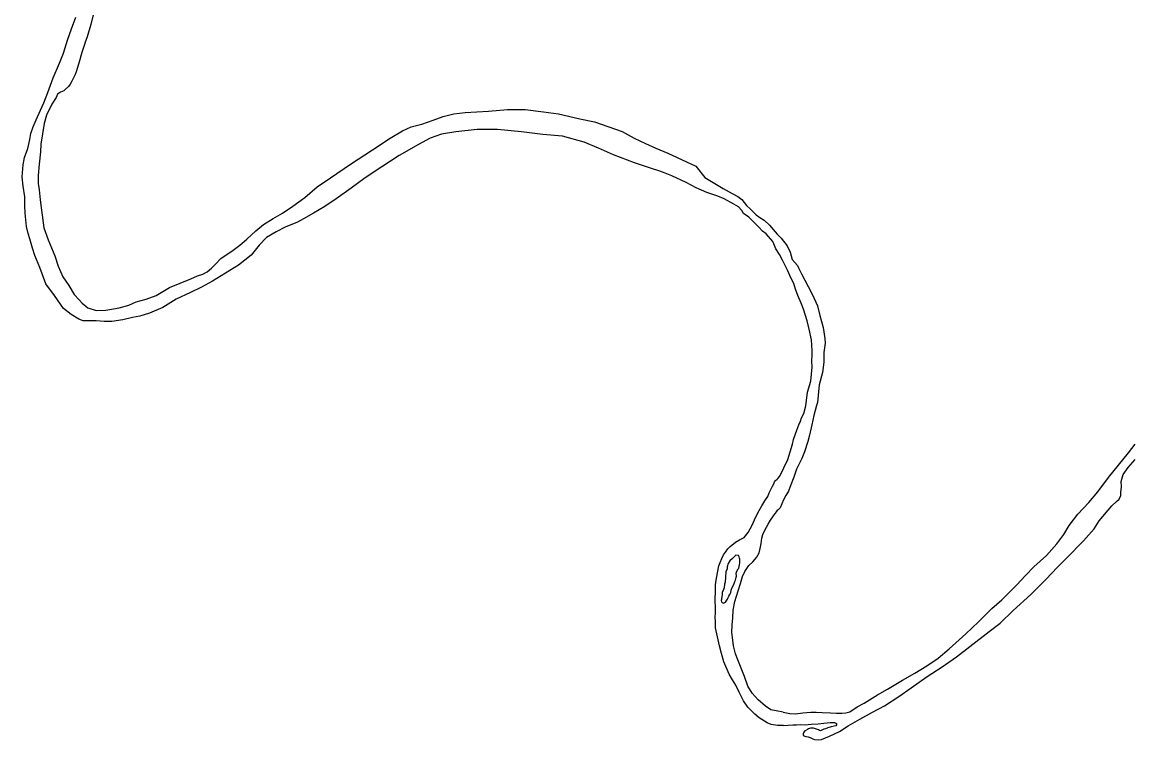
# Model space of a CAD drawing. Extents: x -939622 to -934245, y 1383184 to 1385301.
# Drawn here: x -934925.5 to -934909.14, y 1384158.74 to 1384169.31 of the extents above; entities that cross this region are included whole.
import ezdxf

# ---------------------------------------------------------------- set-up
doc = ezdxf.new("R2010")
doc.units = 0
doc.layers.add('Level 9', color=7, linetype='Continuous')

msp = doc.modelspace()

# ---------------------------------------------------------------- linework, layer by layer
at = {"layer": 'Level 9'}
for points in [[(-934914.433, 1384166.079), (-934914.533, 1384166.192), (-934914.585, 1384166.227), (-934914.64, 1384166.287), (-934914.706, 1384166.355), (-934914.788, 1384166.435), (-934914.864, 1384166.488), (-934914.891, 1384166.535), (-934914.94, 1384166.586), (-934915.006, 1384166.627), (-934915.151, 1384166.703), (-934915.242, 1384166.743), (-934915.404, 1384166.801), (-934915.561, 1384166.868), (-934915.711, 1384166.944), (-934915.919, 1384167.043), (-934916.019, 1384167.084), (-934916.097, 1384167.113), (-934916.235, 1384167.156), (-934916.47, 1384167.237), (-934916.78, 1384167.355), (-934917.003, 1384167.454), (-934917.211, 1384167.542), (-934917.532, 1384167.627), (-934917.823, 1384167.653), (-934918.138, 1384167.691), (-934918.489, 1384167.725), (-934918.788, 1384167.727), (-934919.105, 1384167.692), (-934919.314, 1384167.657), (-934919.481, 1384167.6), (-934919.654, 1384167.508), (-934919.942, 1384167.342), (-934920.197, 1384167.176), (-934920.441, 1384167.017), (-934920.648, 1384166.864), (-934920.868, 1384166.705), (-934921.037, 1384166.594), (-934921.203, 1384166.496), (-934921.352, 1384166.413), (-934921.438, 1384166.361), (-934921.62, 1384166.289), (-934921.751, 1384166.221), (-934921.893, 1384166.138), (-934922.002, 1384166.023), (-934922.123, 1384165.874), (-934922.307, 1384165.727), (-934922.497, 1384165.608), (-934922.693, 1384165.494), (-934922.854, 1384165.402), (-934923.014, 1384165.324), (-934923.225, 1384165.225), (-934923.425, 1384165.106), (-934923.621, 1384165.022), (-934923.764, 1384164.978), (-934923.869, 1384164.955), (-934924.012, 1384164.923), (-934924.176, 1384164.9), (-934924.287, 1384164.898), (-934924.407, 1384164.909), (-934924.596, 1384164.909), (-934924.662, 1384164.935), (-934924.774, 1384165.003), (-934924.889, 1384165.088), (-934925.02, 1384165.279), (-934925.145, 1384165.451), (-934925.238, 1384165.696), (-934925.309, 1384165.872), (-934925.344, 1384165.979), (-934925.384, 1384166.114), (-934925.409, 1384166.195), (-934925.432, 1384166.299), (-934925.452, 1384166.494), (-934925.457, 1384166.602), (-934925.456, 1384166.734), (-934925.479, 1384166.893), (-934925.496, 1384167.031), (-934925.483, 1384167.205), (-934925.463, 1384167.316), (-934925.411, 1384167.449), (-934925.383, 1384167.582), (-934925.366, 1384167.669), (-934925.335, 1384167.765), (-934925.288, 1384167.868), (-934925.227, 1384168.01), (-934925.178, 1384168.119), (-934925.117, 1384168.273), (-934925.039, 1384168.49), (-934924.946, 1384168.704), (-934924.885, 1384168.852), (-934924.828, 1384169.045), (-934924.767, 1384169.211), (-934924.704, 1384169.38)], [(-934924.447, 1384169.437), (-934924.486, 1384169.272), (-934924.538, 1384169.094), (-934924.573, 1384169), (-934924.573, 1384168.994), (-934924.619, 1384168.859), (-934924.659, 1384168.702), (-934924.702, 1384168.578), (-934924.716, 1384168.536), (-934924.763, 1384168.44), (-934924.789, 1384168.394), (-934924.813, 1384168.361), (-934924.86, 1384168.318), (-934924.884, 1384168.297), (-934924.931, 1384168.275), (-934924.973, 1384168.248), (-934924.993, 1384168.196), (-934925.061, 1384168.099), (-934925.139, 1384167.939), (-934925.171, 1384167.816), (-934925.22, 1384167.509), (-934925.225, 1384167.398), (-934925.243, 1384167.214), (-934925.259, 1384167.049), (-934925.258, 1384166.932), (-934925.244, 1384166.836), (-934925.233, 1384166.689), (-934925.213, 1384166.539), (-934925.177, 1384166.276), (-934925.115, 1384166.1), (-934925.016, 1384165.867), (-934924.966, 1384165.714), (-934924.895, 1384165.556), (-934924.809, 1384165.429), (-934924.73, 1384165.298), (-934924.657, 1384165.218), (-934924.614, 1384165.167), (-934924.526, 1384165.099), (-934924.403, 1384165.059), (-934924.262, 1384165.067), (-934924.068, 1384165.1), (-934923.925, 1384165.141), (-934923.815, 1384165.19), (-934923.669, 1384165.228), (-934923.523, 1384165.281), (-934923.324, 1384165.401), (-934923.011, 1384165.525), (-934922.91, 1384165.569), (-934922.835, 1384165.594), (-934922.77, 1384165.631), (-934922.705, 1384165.686), (-934922.64, 1384165.747), (-934922.566, 1384165.826)], [(-934922.566, 1384165.826), (-934922.447, 1384165.911), (-934922.406, 1384165.936), (-934922.287, 1384166.025), (-934922.186, 1384166.11), (-934922.05, 1384166.235), (-934921.941, 1384166.327), (-934921.795, 1384166.416), (-934921.658, 1384166.493), (-934921.507, 1384166.597), (-934921.332, 1384166.725), (-934921.149, 1384166.884), (-934920.953, 1384167.016), (-934920.656, 1384167.218), (-934920.332, 1384167.429), (-934920.074, 1384167.598), (-934919.89, 1384167.706), (-934919.765, 1384167.767), (-934919.607, 1384167.806), (-934919.44, 1384167.865), (-934919.291, 1384167.918), (-934919.133, 1384167.959), (-934918.968, 1384167.979), (-934918.621, 1384167.999), (-934918.343, 1384168.021), (-934918.085, 1384168.022), (-934917.813, 1384167.986), (-934917.591, 1384167.956), (-934917.275, 1384167.886), (-934917.059, 1384167.841), (-934916.653, 1384167.696), (-934916.475, 1384167.6), (-934916.309, 1384167.521), (-934916.155, 1384167.451), (-934915.981, 1384167.378), (-934915.568, 1384167.186), (-934915.437, 1384167.02), (-934915.165, 1384166.859), (-934915.032, 1384166.782), (-934914.951, 1384166.741), (-934914.891, 1384166.694), (-934914.821, 1384166.608), (-934914.766, 1384166.558), (-934914.678, 1384166.472), (-934914.624, 1384166.431), (-934914.56, 1384166.393), (-934914.481, 1384166.316)], [(-934914.481, 1384166.316), (-934914.37, 1384166.185), (-934914.309, 1384166.126), (-934914.223, 1384166.011), (-934914.179, 1384165.918), (-934914.147, 1384165.814), (-934914.07, 1384165.722), (-934914.048, 1384165.68), (-934914.008, 1384165.6), (-934913.961, 1384165.508), (-934913.911, 1384165.412), (-934913.846, 1384165.29), (-934913.777, 1384165.129), (-934913.741, 1384164.989), (-934913.69, 1384164.809), (-934913.666, 1384164.647), (-934913.664, 1384164.578), (-934913.68, 1384164.44), (-934913.683, 1384164.298), (-934913.701, 1384164.148), (-934913.748, 1384163.963), (-934913.774, 1384163.707), (-934913.788, 1384163.659), (-934913.827, 1384163.514), (-934913.86, 1384163.375), (-934913.893, 1384163.224), (-934913.918, 1384163.131), (-934913.966, 1384162.979), (-934914.007, 1384162.882), (-934914.082, 1384162.725), (-934914.124, 1384162.607), (-934914.176, 1384162.467), (-934914.204, 1384162.398), (-934914.239, 1384162.334), (-934914.277, 1384162.27), (-934914.327, 1384162.155)], [(-934914.331, 1384162.618), (-934914.21, 1384162.866), (-934914.143, 1384163.09), (-934914.126, 1384163.16), (-934914.097, 1384163.241), (-934914.078, 1384163.299), (-934914.049, 1384163.375), (-934914.026, 1384163.429), (-934914.009, 1384163.478), (-934913.977, 1384163.541), (-934913.946, 1384163.656), (-934913.923, 1384163.855), (-934913.873, 1384164.021), (-934913.855, 1384164.226), (-934913.86, 1384164.316), (-934913.853, 1384164.412), (-934913.854, 1384164.472), (-934913.863, 1384164.629), (-934913.896, 1384164.787), (-934913.929, 1384164.91), (-934913.983, 1384165.08), (-934914.017, 1384165.167), (-934914.065, 1384165.283), (-934914.099, 1384165.373), (-934914.125, 1384165.456), (-934914.163, 1384165.534), (-934914.219, 1384165.656), (-934914.291, 1384165.802), (-934914.334, 1384165.885), (-934914.387, 1384165.971), (-934914.409, 1384166.016), (-934914.433, 1384166.079)], [(-934914.28, 1384159.145), (-934914.18, 1384159.125), (-934914.099, 1384159.117), (-934913.992, 1384159.134), (-934913.875, 1384159.142), (-934913.794, 1384159.141), (-934913.707, 1384159.14), (-934913.584, 1384159.133), (-934913.497, 1384159.129), (-934913.416, 1384159.127), (-934913.359, 1384159.131), (-934913.296, 1384159.147), (-934913.192, 1384159.222), (-934913.089, 1384159.275), (-934912.89, 1384159.399), (-934912.742, 1384159.483), (-934912.522, 1384159.616), (-934912.338, 1384159.719), (-934912.163, 1384159.827), (-934911.998, 1384159.936), (-934911.835, 1384160.077), (-934911.588, 1384160.298), (-934911.402, 1384160.476), (-934911.205, 1384160.672), (-934911.06, 1384160.798), (-934910.84, 1384161.016), (-934910.71, 1384161.157), (-934910.584, 1384161.285), (-934910.401, 1384161.451), (-934910.248, 1384161.623), (-934910.146, 1384161.76), (-934910.068, 1384161.894), (-934909.939, 1384162.058), (-934909.774, 1384162.233), (-934909.642, 1384162.389), (-934909.487, 1384162.602), (-934909.191, 1384162.965), (-934909.095, 1384163.091)], [(-934914.275, 1384158.947), (-934914.138, 1384158.957), (-934914.084, 1384158.958), (-934914.021, 1384158.959), (-934913.952, 1384158.958), (-934913.91, 1384158.961), (-934913.868, 1384158.968), (-934913.767, 1384158.973), (-934913.683, 1384158.981), (-934913.632, 1384158.988), (-934913.587, 1384158.989), (-934913.551, 1384158.992), (-934913.524, 1384158.99), (-934913.497, 1384158.975), (-934913.493, 1384158.954), (-934913.505, 1384158.942), (-934913.529, 1384158.936), (-934913.571, 1384158.926), (-934913.621, 1384158.91), (-934913.657, 1384158.897), (-934913.681, 1384158.891), (-934913.729, 1384158.869), (-934913.744, 1384158.874), (-934913.762, 1384158.883), (-934913.834, 1384158.906), (-934913.879, 1384158.905), (-934913.906, 1384158.895), (-934913.921, 1384158.889), (-934913.956, 1384158.867), (-934913.962, 1384158.867), (-934913.971, 1384158.855), (-934913.98, 1384158.84), (-934913.986, 1384158.822), (-934913.985, 1384158.801), (-934913.946, 1384158.783), (-934913.91, 1384158.778), (-934913.883, 1384158.77), (-934913.843, 1384158.749), (-934913.819, 1384158.741), (-934913.759, 1384158.736), (-934913.717, 1384158.74), (-934913.598, 1384158.79), (-934913.452, 1384158.859), (-934913.325, 1384158.94), (-934913.153, 1384159.042), (-934912.966, 1384159.145), (-934912.785, 1384159.238), (-934912.578, 1384159.375), (-934912.394, 1384159.501), (-934912.157, 1384159.668), (-934911.935, 1384159.811), (-934911.725, 1384159.959), (-934911.53, 1384160.11), (-934911.246, 1384160.329), (-934911.084, 1384160.455), (-934910.892, 1384160.642), (-934910.633, 1384160.876), (-934910.409, 1384161.096), (-934910.239, 1384161.277), (-934910.098, 1384161.418), (-934909.853, 1384161.666), (-934909.695, 1384161.844), (-934909.625, 1384161.962), (-934909.437, 1384162.182), (-934909.367, 1384162.247), (-934909.331, 1384162.283), (-934909.305, 1384162.335), (-934909.303, 1384162.377), (-934909.296, 1384162.461), (-934909.297, 1384162.54), (-934909.269, 1384162.645), (-934909.196, 1384162.746), (-934909.094, 1384162.865)], [(-934914.275, 1384158.947), (-934914.362, 1384158.946), (-934914.455, 1384158.963), (-934914.515, 1384158.986), (-934914.633, 1384159.059), (-934914.699, 1384159.112), (-934914.802, 1384159.216), (-934914.863, 1384159.308), (-934914.931, 1384159.436), (-934914.98, 1384159.541), (-934915.029, 1384159.621), (-934915.075, 1384159.702), (-934915.156, 1384159.884), (-934915.187, 1384160.006), (-934915.219, 1384160.12), (-934915.25, 1384160.251), (-934915.276, 1384160.383), (-934915.277, 1384160.482), (-934915.281, 1384160.539), (-934915.279, 1384160.605), (-934915.28, 1384160.692), (-934915.281, 1384160.779), (-934915.282, 1384160.806), (-934915.28, 1384160.923), (-934915.279, 1384161.019), (-934915.268, 1384161.086), (-934915.248, 1384161.197), (-934915.229, 1384161.299), (-934915.211, 1384161.35), (-934915.185, 1384161.408), (-934915.162, 1384161.462), (-934915.132, 1384161.502), (-934915.097, 1384161.547), (-934915.062, 1384161.584), (-934914.985, 1384161.648), (-934914.925, 1384161.682), (-934914.857, 1384161.718), (-934914.795, 1384161.791), (-934914.739, 1384161.897), (-934914.681, 1384162.021), (-934914.632, 1384162.112), (-934914.594, 1384162.184), (-934914.553, 1384162.254), (-934914.509, 1384162.321), (-934914.485, 1384162.375), (-934914.462, 1384162.423), (-934914.439, 1384162.472), (-934914.418, 1384162.505), (-934914.407, 1384162.538), (-934914.392, 1384162.556), (-934914.371, 1384162.575), (-934914.358, 1384162.584)], [(-934914.358, 1384162.584), (-934914.331, 1384162.618)], [(-934914.28, 1384159.145), (-934914.382, 1384159.162), (-934914.463, 1384159.176), (-934914.542, 1384159.232), (-934914.651, 1384159.326), (-934914.736, 1384159.424), (-934914.8, 1384159.525), (-934914.85, 1384159.666), (-934914.891, 1384159.767), (-934914.921, 1384159.839), (-934914.949, 1384159.916), (-934914.981, 1384160), (-934915.012, 1384160.12), (-934915.029, 1384160.242), (-934915.036, 1384160.317), (-934915.031, 1384160.428), (-934915.021, 1384160.531), (-934915.019, 1384160.645), (-934914.991, 1384160.774), (-934914.968, 1384160.85), (-934914.945, 1384160.931), (-934914.911, 1384161.039), (-934914.879, 1384161.142), (-934914.844, 1384161.217), (-934914.785, 1384161.302), (-934914.729, 1384161.36), (-934914.673, 1384161.421), (-934914.635, 1384161.49), (-934914.618, 1384161.554), (-934914.604, 1384161.629), (-934914.596, 1384161.704), (-934914.579, 1384161.761), (-934914.55, 1384161.822), (-934914.5, 1384161.915), (-934914.465, 1384161.973), (-934914.424, 1384162.037), (-934914.38, 1384162.094), (-934914.359, 1384162.122), (-934914.35, 1384162.131), (-934914.327, 1384162.155)], [(-934914.972, 1384161.189), (-934914.964, 1384161.222), (-934914.943, 1384161.255), (-934914.935, 1384161.264), (-934914.923, 1384161.312), (-934914.918, 1384161.342), (-934914.918, 1384161.378), (-934914.918, 1384161.399), (-934914.922, 1384161.411), (-934914.931, 1384161.432), (-934914.94, 1384161.45), (-934914.943, 1384161.453), (-934914.946, 1384161.453), (-934914.976, 1384161.456), (-934914.994, 1384161.443), (-934915.029, 1384161.407), (-934915.065, 1384161.37), (-934915.091, 1384161.331), (-934915.106, 1384161.286), (-934915.108, 1384161.253), (-934915.125, 1384161.208)], [(-934915.125, 1384161.208), (-934915.135, 1384161.06), (-934915.144, 1384161.03), (-934915.152, 1384160.976), (-934915.161, 1384160.949), (-934915.181, 1384160.907), (-934915.181, 1384160.877), (-934915.183, 1384160.844), (-934915.189, 1384160.819), (-934915.189, 1384160.804), (-934915.192, 1384160.789), (-934915.188, 1384160.768), (-934915.179, 1384160.757), (-934915.161, 1384160.748), (-934915.131, 1384160.763), (-934915.111, 1384160.791), (-934915.099, 1384160.809), (-934915.09, 1384160.83), (-934915.079, 1384160.854), (-934915.067, 1384160.875), (-934915.053, 1384160.908), (-934915.047, 1384160.938), (-934915.033, 1384160.978), (-934915.009, 1384161.026), (-934914.992, 1384161.068), (-934914.983, 1384161.089), (-934914.975, 1384161.132), (-934914.969, 1384161.147), (-934914.972, 1384161.189)]]:
    msp.add_lwpolyline(points, dxfattribs=at)

doc.saveas('drawing.dxf')
